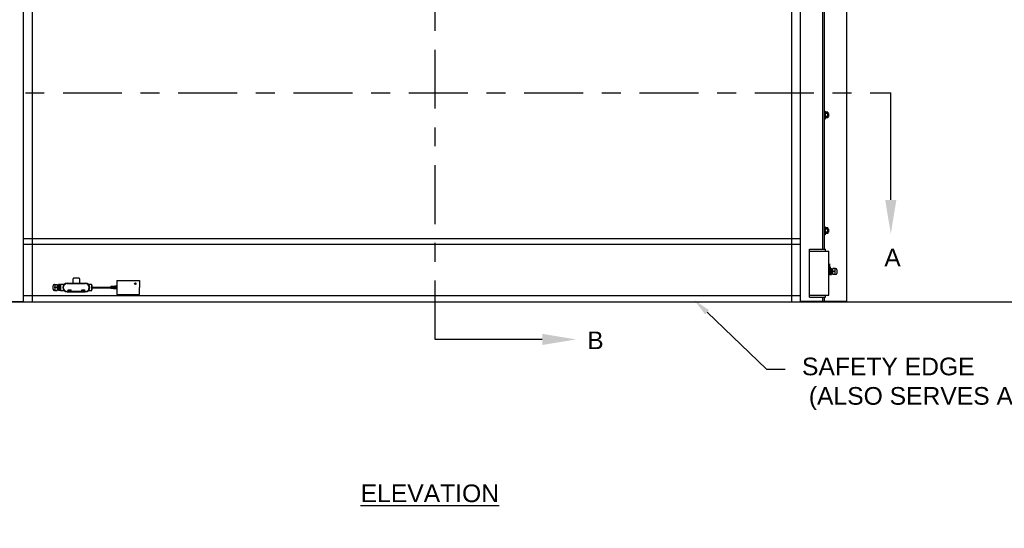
# Model space of a CAD drawing. Header units: inches. Extents: x 170 to 312, y 215 to 248.
# Tile 258 of 286: x 300.39 to 305.62, y 219.21 to 221.91. Entities that reach past the tile are written whole.
import ezdxf
from ezdxf import colors
from ezdxf.entities.mleader import LeaderData, LeaderLine
from ezdxf.math import Vec2, Vec3

# ---------------------------------------------------------------- set-up
doc = ezdxf.new("R2010")
doc.units = ezdxf.units.IN
doc.header["$LTSCALE"] = 0.25
doc.header["$MEASUREMENT"] = 0
doc.linetypes.add('CENTER', pattern=[2, 1.25, -0.25, 0.25, -0.25])
for name, color, linetype in [('ANNOTATIONS', 1, 'Continuous'), ('MOTOR LH', 7, 'Continuous'), ('SECTION CUTS', 6, 'CENTER')]:
    doc.layers.add(name, color=color, linetype=linetype)
doc.styles.add('ARIAL', font='arial.ttf', dxfattribs={"height": 0.09375})
doc.styles.get("Standard").update_dxf_attribs({"font": 'romans.shx'})

msp = doc.modelspace()

# ---------------------------------------------------------------- linework, layer by layer
at = {"layer": 'MOTOR LH'}
for p, q in [((300.40716, 220.41698), (300.40716, 224.63674)), ((304.53366, 220.41698), (304.53366, 224.63674)), ((304.65302, 220.69422), (304.65302, 224.61169)), ((304.66155, 220.69422), (304.66155, 224.61169)), ((304.78091, 220.41698), (304.78091, 224.61169)), ((300.45573, 220.41511), (300.45573, 224.43674)), ((304.48906, 220.41511), (304.48906, 224.43674)), ((304.66496, 221.42729), (304.66496, 221.38466)), ((304.66496, 221.4145), (304.66496, 221.41705)), ((304.67854, 221.42074), (304.66667, 221.42074)), ((304.67854, 221.41336), (304.66667, 221.41336)), ((304.67854, 221.39859), (304.66667, 221.39859)), ((304.67854, 221.39121), (304.66667, 221.39121)), ((304.68024, 221.41877), (304.68024, 221.39319)), ((304.6827, 221.4145), (304.6827, 221.39745)), ((304.68371, 221.41349), (304.68371, 221.39847)), ((304.66496, 220.81343), (304.66496, 220.7708)), ((304.66496, 220.80064), (304.66496, 220.80319)), ((304.67854, 220.80688), (304.66667, 220.80688)), ((304.67854, 220.7995), (304.66667, 220.7995)), ((304.67854, 220.78473), (304.66667, 220.78473)), ((304.67854, 220.77735), (304.66667, 220.77735)), ((304.68024, 220.80491), (304.68024, 220.77933)), ((304.6827, 220.80064), (304.6827, 220.78359)), ((304.68371, 220.79963), (304.68371, 220.78461)), ((300.40716, 220.75123), (304.53366, 220.75123)), ((300.40716, 220.71998), (304.53366, 220.71998)), ((304.5827, 220.69422), (304.66796, 220.69422)), ((304.5827, 220.43845), (304.5827, 220.69422)), ((304.5827, 220.68357), (304.68501, 220.68357)), ((304.66796, 220.68357), (304.66796, 220.69422)), ((304.68501, 220.44911), (304.68501, 220.68357)), ((304.68501, 220.61575), (304.68957, 220.61484)), ((304.68957, 220.55845), (304.68957, 220.61484)), ((304.68501, 220.60181), (304.68957, 220.60141)), ((304.69139, 220.60029), (304.69145, 220.55925)), ((304.69145, 220.59122), (304.69857, 220.59122)), ((304.69145, 220.57523), (304.69857, 220.57523)), ((304.69145, 220.55925), (304.69857, 220.55925)), ((304.69857, 220.59122), (304.69857, 220.55925)), ((304.69857, 220.56402), (304.69902, 220.56402)), ((304.70539, 220.55925), (304.70539, 220.59122)), ((304.71903, 220.59122), (304.70539, 220.59122)), ((304.72105, 220.57523), (304.70539, 220.57523)), ((304.71903, 220.55925), (304.70539, 220.55925)), ((304.71903, 220.59122), (304.72105, 220.58908)), ((304.71903, 220.55925), (304.71915, 220.5912)), ((304.71903, 220.55925), (304.72105, 220.56139)), ((304.72105, 220.55925), (304.72105, 220.55925)), ((304.72746, 220.58481), (304.72746, 220.56566)), ((300.57274, 220.50646), (300.57073, 220.50432)), ((300.57274, 220.50646), (300.58638, 220.50646)), ((300.57274, 220.50646), (300.57274, 220.47449)), ((300.58638, 220.50646), (300.58638, 220.47449)), ((300.60032, 220.50646), (300.5932, 220.50646)), ((300.5932, 220.47449), (300.5932, 220.50646)), ((300.60032, 220.47449), (300.60032, 220.50646)), ((300.6022, 220.47577), (300.6022, 220.50518)), ((300.60326, 220.50539), (300.60326, 220.47555)), ((300.63949, 220.51392), (300.73541, 220.51392)), ((300.63949, 220.51179), (300.73541, 220.51179)), ((300.70236, 220.5395), (300.67252, 220.5395)), ((300.76951, 220.47555), (300.76951, 220.50539)), ((300.76994, 220.47854), (300.76994, 220.50241)), ((300.9034, 220.5279), (301.02354, 220.5279)), ((300.9034, 220.5279), (300.9034, 220.45304)), ((301.02354, 220.5279), (301.02352, 220.49047)), ((300.56432, 220.4809), (300.56432, 220.50005)), ((300.58638, 220.49047), (300.57073, 220.49047)), ((300.57274, 220.47449), (300.57073, 220.47663)), ((300.57274, 220.47449), (300.58638, 220.47449)), ((300.60032, 220.49047), (300.5932, 220.49047)), ((300.60032, 220.47449), (300.5932, 220.47449)), ((300.73541, 220.46916), (300.63949, 220.46916)), ((300.63949, 220.46703), (300.73541, 220.46703)), ((300.66058, 220.47127), (300.64398, 220.47127)), ((300.64482, 220.47898), (300.65974, 220.47898)), ((300.64482, 220.47213), (300.64482, 220.47813)), ((300.65228, 220.47213), (300.65228, 220.47813)), ((300.65293, 220.47127), (300.65293, 220.46916)), ((300.65974, 220.47213), (300.65974, 220.47813)), ((300.73305, 220.47127), (300.71644, 220.47127)), ((300.71729, 220.47898), (300.73221, 220.47898)), ((300.71729, 220.47213), (300.71729, 220.47813)), ((300.72475, 220.47213), (300.72475, 220.47813)), ((300.7254, 220.47127), (300.7254, 220.46916)), ((300.73221, 220.47213), (300.73221, 220.47813)), ((300.77164, 220.48024), (300.77164, 220.5007)), ((300.77164, 220.49247), (300.87058, 220.49247)), ((300.77164, 220.48847), (300.87058, 220.48847)), ((300.87425, 220.49555), (300.87058, 220.49522)), ((300.87058, 220.48573), (300.87058, 220.49522)), ((300.87425, 220.4854), (300.87058, 220.48573)), ((300.87425, 220.4854), (300.87425, 220.49555)), ((300.87425, 220.49247), (300.8754, 220.49247)), ((300.87425, 220.48847), (300.8754, 220.48847)), ((300.87732, 220.49583), (300.8754, 220.49566)), ((300.8754, 220.48529), (300.8754, 220.49566)), ((300.87732, 220.48511), (300.8754, 220.48529)), ((300.87732, 220.48511), (300.87732, 220.49583)), ((300.87732, 220.49247), (300.87847, 220.49247)), ((300.87732, 220.48847), (300.87847, 220.48847)), ((300.88039, 220.49612), (300.87847, 220.49594)), ((300.87847, 220.48501), (300.87847, 220.49594)), ((300.88039, 220.48483), (300.87847, 220.48501)), ((300.88039, 220.48483), (300.88039, 220.49612)), ((300.88039, 220.49247), (300.88155, 220.49247)), ((300.88039, 220.48847), (300.88155, 220.48847)), ((300.88347, 220.4964), (300.88155, 220.49622)), ((300.88155, 220.48473), (300.88155, 220.49622)), ((300.88347, 220.48455), (300.88155, 220.48473)), ((300.88347, 220.48455), (300.88347, 220.4964)), ((300.88347, 220.49247), (300.88462, 220.49247)), ((300.88347, 220.48847), (300.88462, 220.48847)), ((300.88654, 220.49668), (300.88462, 220.4965)), ((300.88462, 220.48444), (300.88462, 220.4965)), ((300.88654, 220.48427), (300.88462, 220.48444)), ((300.88654, 220.48427), (300.88654, 220.49668)), ((300.88654, 220.49247), (300.88769, 220.49247)), ((300.88654, 220.48847), (300.88769, 220.48847)), ((300.88961, 220.49696), (300.88769, 220.49679)), ((300.88769, 220.48416), (300.88769, 220.49679)), ((300.88961, 220.48399), (300.88769, 220.48416)), ((300.88961, 220.48399), (300.88961, 220.49696)), ((300.88961, 220.49247), (300.89077, 220.49247)), ((300.88961, 220.48847), (300.89077, 220.48847)), ((300.89269, 220.49724), (300.89077, 220.49707)), ((300.89077, 220.48388), (300.89077, 220.49707)), ((300.89269, 220.4837), (300.89077, 220.48388)), ((300.89269, 220.4837), (300.89269, 220.49724)), ((300.89269, 220.49247), (300.89384, 220.49247)), ((300.89269, 220.48847), (300.89384, 220.48847)), ((300.89576, 220.49753), (300.89384, 220.49735)), ((300.89384, 220.4836), (300.89384, 220.49735)), ((300.89576, 220.48342), (300.89384, 220.4836)), ((300.89576, 220.48342), (300.89576, 220.49753)), ((300.89576, 220.49247), (300.89692, 220.49247)), ((300.89576, 220.48847), (300.89692, 220.48847)), ((300.89884, 220.49781), (300.89692, 220.49763)), ((300.89692, 220.48332), (300.89692, 220.49763)), ((300.89884, 220.48314), (300.89692, 220.48332)), ((300.89884, 220.48314), (300.89884, 220.49781)), ((300.89884, 220.49247), (300.89999, 220.49247)), ((300.89884, 220.48847), (300.89999, 220.48847)), ((300.90191, 220.49809), (300.89999, 220.49791)), ((300.89999, 220.48303), (300.89999, 220.49791)), ((300.90191, 220.48286), (300.89999, 220.48303)), ((300.90191, 220.48286), (300.90191, 220.49809)), ((300.90191, 220.49247), (300.90306, 220.49247)), ((300.90191, 220.48847), (300.90306, 220.48847)), ((300.9034, 220.49823), (300.90306, 220.49819)), ((300.90306, 220.48275), (300.90306, 220.49819)), ((300.9034, 220.48272), (300.90306, 220.48275)), ((300.9034, 220.45304), (301.02354, 220.45304)), ((301.02354, 220.45304), (301.02352, 220.49047)), ((298.56454, 220.41511), (306.39094, 220.41511)), ((300.15991, 220.41698), (300.40716, 220.41698)), ((300.40716, 220.44823), (304.53366, 220.44823)), ((304.78091, 220.41698), (304.53366, 220.41698)), ((304.5827, 220.44911), (304.68501, 220.44911)), ((304.5827, 220.43845), (304.66796, 220.43845)), ((304.65302, 220.41698), (304.65302, 220.43845)), ((304.66155, 220.41698), (304.66155, 220.43845)), ((304.66796, 220.43845), (304.66796, 220.44911))]:
    msp.add_line(p, q, dxfattribs=at)
msp.add_circle((301.00142, 220.51059), 0.00414, dxfattribs=at)
for centre, radius, start, end in [((304.69857, 220.56402), 0.000446, 270, 0), ((304.7036, 220.56402), 0.000446, 270.01026, 360), ((304.72105, 220.58481), 0.00641, 0, 90), ((304.72105, 220.56566), 0.00641, 270, 0), ((300.57073, 220.50005), 0.00641, 90, 180), ((300.60539, 220.50539), 0.00213, 90, 180), ((300.63949, 220.49047), 0.02345, 90, 270), ((300.63949, 220.49047), 0.02131, 90, 270), ((300.66613, 220.51818), 0.00426, 270, 0), ((300.67252, 220.53737), 0.00213, 90, 180), ((300.70236, 220.53737), 0.00213, 0, 90), ((300.70875, 220.51818), 0.00426, 180, 270), ((300.73541, 220.49047), 0.02345, 270, 90), ((300.73541, 220.49047), 0.02131, 270, 90), ((300.76738, 220.50539), 0.00213, 0, 90), ((300.57073, 220.4809), 0.00641, 180, 270), ((300.60539, 220.47555), 0.00213, 180, 270), ((300.76738, 220.47555), 0.00213, 270, 0)]:
    msp.add_arc(centre, radius, start, end, dxfattribs=at)
at = {"layer": 'MOTOR LH', "extrusion": (0, 0, -1)}
msp.add_ellipse((304.69324, 220.57523), major_axis=(0, 0.01678), ratio=0.9090909, start_param=5.7138504, end_param=6.0408195, dxfattribs=at)
at = {"layer": 'MOTOR LH'}
for points in [[(304.66155, 221.42729), (304.66496, 221.42729)], [(304.66496, 221.41877), (304.66667, 221.42074)], [(304.66496, 221.39745), (304.66496, 221.39745)], [(304.66667, 221.39121), (304.66496, 221.39319)], [(304.67854, 221.42074), (304.68024, 221.41877)], [(304.68024, 221.39319), (304.67854, 221.39121)], [(304.68024, 221.4145), (304.6827, 221.4145)], [(304.6827, 221.39745), (304.68024, 221.39745)], [(304.6827, 221.4145), (304.68371, 221.41349)], [(304.68371, 221.39847), (304.6827, 221.39745)], [(304.66496, 221.38466), (304.66155, 221.38466)], [(304.66155, 220.81343), (304.66496, 220.81343)], [(304.66496, 220.7708), (304.66155, 220.7708)], [(304.66496, 220.80491), (304.66667, 220.80688)], [(304.66496, 220.78359), (304.66496, 220.78359)], [(304.66667, 220.77735), (304.66496, 220.77933)], [(304.67854, 220.80688), (304.68024, 220.80491)], [(304.68024, 220.77933), (304.67854, 220.77735)], [(304.68024, 220.80064), (304.6827, 220.80064)], [(304.6827, 220.78359), (304.68024, 220.78359)], [(304.6827, 220.80064), (304.68371, 220.79963)], [(304.68371, 220.78461), (304.6827, 220.78359)], [(304.68957, 220.55845), (304.68501, 220.55845)], [(304.68957, 220.60029), (304.69139, 220.60029)], [(304.68957, 220.58993), (304.69145, 220.58993)], [(304.69145, 220.56053), (304.68957, 220.56053)], [(304.69857, 220.58644), (304.69896, 220.58644)], [(304.6998, 220.56402), (304.69902, 220.56402)], [(304.69985, 220.58644), (304.70064, 220.58644)], [(304.70148, 220.56402), (304.70069, 220.56402)], [(304.70153, 220.58644), (304.70232, 220.58644)], [(304.70316, 220.56402), (304.70237, 220.56402)], [(304.70321, 220.58644), (304.70539, 220.58644)], [(304.70539, 220.56402), (304.70405, 220.56402)], [(300.60032, 220.50518), (300.6022, 220.50518)], [(300.60319, 220.5028), (300.60326, 220.5027)], [(300.60539, 220.50753), (300.62177, 220.50753)], [(300.67039, 220.51818), (300.67039, 220.53737)], [(300.70449, 220.53737), (300.70449, 220.51818)], [(300.75318, 220.50753), (300.76738, 220.50753)], [(300.76951, 220.50241), (300.76994, 220.50241)], [(300.76994, 220.50241), (300.77164, 220.5007)], [(300.58638, 220.50168), (300.588, 220.50168)], [(300.58884, 220.47926), (300.58638, 220.47926)], [(300.58889, 220.50168), (300.58968, 220.50168)], [(300.59052, 220.47926), (300.58973, 220.47926)], [(300.59057, 220.50168), (300.59136, 220.50168)], [(300.5922, 220.47926), (300.59141, 220.47926)], [(300.59225, 220.50168), (300.5932, 220.50168)], [(300.6022, 220.47577), (300.60032, 220.47577)], [(300.62163, 220.47342), (300.60539, 220.47342)], [(300.64398, 220.46916), (300.64398, 220.47127)], [(300.66058, 220.47127), (300.66058, 220.46916)], [(300.71644, 220.46916), (300.71644, 220.47127)], [(300.73305, 220.47127), (300.73305, 220.46916)], [(300.76738, 220.47342), (300.75313, 220.47342)], [(300.76994, 220.47854), (300.76951, 220.47854)], [(300.77164, 220.48024), (300.76994, 220.47854)]]:
    msp.add_open_spline(points, degree=1, dxfattribs=at)
for points, knots in [([(304.66496, 221.41705), (304.66503, 221.41757), (304.66516, 221.41862), (304.66593, 221.41984), (304.6665, 221.42054), (304.66667, 221.42074)], [0, 0, 0, 0, 0.4062869, 0.82727, 1, 1, 1, 1]), ([(304.66667, 221.41336), (304.66622, 221.41393), (304.66531, 221.4151), (304.66497, 221.41638), (304.66496, 221.41703), (304.66496, 221.41705)], [0, 0, 0, 0, 0.4843418, 0.9863253, 1, 1, 1, 1]), ([(304.66496, 221.40598), (304.66497, 221.40615), (304.66498, 221.40725), (304.66526, 221.40932), (304.66594, 221.4116), (304.66649, 221.41292), (304.66667, 221.41336)], [0, 0, 0, 0, 0.0665352, 0.4352862, 0.8145477, 1, 1, 1, 1]), ([(304.66667, 221.39859), (304.66642, 221.39922), (304.66582, 221.4007), (304.66512, 221.40316), (304.66502, 221.40503), (304.66496, 221.40598)], [0, 0, 0, 0, 0.2654595, 0.6280849, 1, 1, 1, 1]), ([(304.66496, 221.3949), (304.66503, 221.39542), (304.66516, 221.39647), (304.66593, 221.39769), (304.6665, 221.39839), (304.66667, 221.39859)], [0, 0, 0, 0, 0.40628648, 0.82726969, 1, 1, 1, 1]), ([(304.66667, 221.39121), (304.66622, 221.39178), (304.66531, 221.39295), (304.66497, 221.39423), (304.66496, 221.39488), (304.66496, 221.3949)], [0, 0, 0, 0, 0.4843415, 0.9863242, 1, 1, 1, 1]), ([(304.68024, 221.41705), (304.68018, 221.41757), (304.68004, 221.41862), (304.67928, 221.41984), (304.6787, 221.42054), (304.67854, 221.42074)], [0, 0, 0, 0, 0.40629469, 0.8272685, 1, 1, 1, 1]), ([(304.67854, 221.41336), (304.67898, 221.41393), (304.6799, 221.4151), (304.68024, 221.41638), (304.68024, 221.41703), (304.68024, 221.41705)], [0, 0, 0, 0, 0.4843315, 0.9863252, 1, 1, 1, 1]), ([(304.68024, 221.40598), (304.68024, 221.40615), (304.68023, 221.40725), (304.67995, 221.40932), (304.67927, 221.4116), (304.67872, 221.41292), (304.67854, 221.41336)], [0, 0, 0, 0, 0.0665352, 0.4352862, 0.8145477, 1, 1, 1, 1]), ([(304.67854, 221.39859), (304.67879, 221.39922), (304.67939, 221.4007), (304.68008, 221.40316), (304.68019, 221.40503), (304.68024, 221.40598)], [0, 0, 0, 0, 0.2654613, 0.6280785, 1, 1, 1, 1]), ([(304.68024, 221.3949), (304.68018, 221.39542), (304.68004, 221.39647), (304.67928, 221.39769), (304.6787, 221.39839), (304.67854, 221.39859)], [0, 0, 0, 0, 0.4062945, 0.8272686, 1, 1, 1, 1]), ([(304.67854, 221.39121), (304.67898, 221.39178), (304.6799, 221.39295), (304.68024, 221.39423), (304.68024, 221.39488), (304.68024, 221.3949)], [0, 0, 0, 0, 0.4843323, 0.9863252, 1, 1, 1, 1]), ([(304.66496, 220.80319), (304.66503, 220.80371), (304.66516, 220.80476), (304.66593, 220.80599), (304.6665, 220.80668), (304.66667, 220.80688)], [0, 0, 0, 0, 0.4062869, 0.82727, 1, 1, 1, 1]), ([(304.66667, 220.7995), (304.66622, 220.80007), (304.66531, 220.80124), (304.66497, 220.80252), (304.66496, 220.80318), (304.66496, 220.80319)], [0, 0, 0, 0, 0.4843418, 0.9863253, 1, 1, 1, 1]), ([(304.66496, 220.79212), (304.66497, 220.79229), (304.66498, 220.79339), (304.66526, 220.79546), (304.66594, 220.79774), (304.66649, 220.79907), (304.66667, 220.7995)], [0, 0, 0, 0, 0.0665352, 0.4352862, 0.8145477, 1, 1, 1, 1]), ([(304.66667, 220.78473), (304.66642, 220.78536), (304.66582, 220.78684), (304.66512, 220.7893), (304.66502, 220.79117), (304.66496, 220.79212)], [0, 0, 0, 0, 0.2654595, 0.6280849, 1, 1, 1, 1]), ([(304.66496, 220.78104), (304.66503, 220.78156), (304.66516, 220.78261), (304.66593, 220.78383), (304.6665, 220.78453), (304.66667, 220.78473)], [0, 0, 0, 0, 0.40628648, 0.82726969, 1, 1, 1, 1]), ([(304.66667, 220.77735), (304.66622, 220.77792), (304.66531, 220.77909), (304.66497, 220.78037), (304.66496, 220.78102), (304.66496, 220.78104)], [0, 0, 0, 0, 0.4843415, 0.9863242, 1, 1, 1, 1]), ([(304.68024, 220.80319), (304.68018, 220.80371), (304.68004, 220.80476), (304.67928, 220.80599), (304.6787, 220.80668), (304.67854, 220.80688)], [0, 0, 0, 0, 0.40629469, 0.8272685, 1, 1, 1, 1]), ([(304.67854, 220.7995), (304.67898, 220.80007), (304.6799, 220.80124), (304.68024, 220.80252), (304.68024, 220.80318), (304.68024, 220.80319)], [0, 0, 0, 0, 0.4843315, 0.9863252, 1, 1, 1, 1]), ([(304.68024, 220.79212), (304.68024, 220.79229), (304.68023, 220.79339), (304.67995, 220.79546), (304.67927, 220.79774), (304.67872, 220.79907), (304.67854, 220.7995)], [0, 0, 0, 0, 0.0665352, 0.4352862, 0.8145477, 1, 1, 1, 1]), ([(304.67854, 220.78473), (304.67879, 220.78536), (304.67939, 220.78684), (304.68008, 220.7893), (304.68019, 220.79117), (304.68024, 220.79212)], [0, 0, 0, 0, 0.2654613, 0.6280785, 1, 1, 1, 1]), ([(304.68024, 220.78104), (304.68018, 220.78156), (304.68004, 220.78261), (304.67928, 220.78383), (304.6787, 220.78453), (304.67854, 220.78473)], [0, 0, 0, 0, 0.4062945, 0.8272686, 1, 1, 1, 1]), ([(304.67854, 220.77735), (304.67898, 220.77792), (304.6799, 220.77909), (304.68024, 220.78037), (304.68024, 220.78102), (304.68024, 220.78104)], [0, 0, 0, 0, 0.4843323, 0.9863252, 1, 1, 1, 1]), ([(304.69897, 220.58638), (304.69897, 220.58646), (304.69895, 220.58662), (304.69933, 220.58695), (304.69983, 220.58677), (304.69986, 220.58641), (304.69994, 220.58592), (304.69997, 220.58506), (304.69999, 220.58461)], [0, 0, 0, 0, 0.1201309, 0.222549, 0.3172181, 0.5093461, 0.7427656, 1, 1, 1, 1]), ([(304.69896, 220.58644), (304.69898, 220.58637), (304.69903, 220.58622), (304.6991, 220.58505), (304.69919, 220.58295), (304.69927, 220.57963), (304.69934, 220.57671), (304.69938, 220.57523)], [0, 0, 0, 0, 0.16406261, 0.33391862, 0.5037761, 0.74797897, 1, 1, 1, 1]), ([(304.70067, 220.56403), (304.70067, 220.56396), (304.70068, 220.56382), (304.70032, 220.56351), (304.69983, 220.5637), (304.6998, 220.56404), (304.6997, 220.56477), (304.69962, 220.56664), (304.69954, 220.56948), (304.69947, 220.57241), (304.69941, 220.5742), (304.69938, 220.57523)], [0, 0, 0, 0, 0.04327057, 0.08914468, 0.13154782, 0.21760374, 0.32215443, 0.53187285, 0.73473665, 0.84636244, 1, 1, 1, 1]), ([(304.69999, 220.58461), (304.7, 220.5843), (304.70005, 220.58333), (304.70011, 220.58096), (304.70019, 220.57806), (304.70024, 220.57627), (304.70027, 220.57523)], [0, 0, 0, 0, 0.1679627, 0.528528, 0.7269287, 1, 1, 1, 1]), ([(304.70001, 220.58461), (304.70003, 220.58414), (304.70009, 220.58286), (304.70016, 220.57961), (304.70026, 220.57571), (304.70035, 220.57228), (304.70041, 220.56956), (304.70049, 220.56684), (304.70059, 220.56452), (304.70066, 220.56419), (304.70069, 220.56402)], [0, 0, 0, 0, 0.0847762, 0.2341586, 0.3883237, 0.4922273, 0.5925868, 0.6929456, 0.8484536, 1, 1, 1, 1]), ([(304.70064, 220.58643), (304.70066, 220.5866), (304.70068, 220.58679), (304.70107, 220.58691), (304.70132, 220.58684), (304.70168, 220.58646), (304.70153, 220.58627), (304.70162, 220.5852), (304.70166, 220.58465)], [0, 0, 0, 0, 0.2295401, 0.2734439, 0.3123554, 0.3541739, 0.6696716, 1, 1, 1, 1]), ([(304.70064, 220.58644), (304.70066, 220.58637), (304.70071, 220.58622), (304.70078, 220.58505), (304.70087, 220.58295), (304.70095, 220.57963), (304.70105, 220.57571), (304.70113, 220.57229), (304.7012, 220.56966), (304.70124, 220.5683), (304.70126, 220.56766)], [0, 0, 0, 0, 0.1112508, 0.2264305, 0.3416111, 0.5072057, 0.6781016, 0.7932815, 0.9045328, 1, 1, 1, 1]), ([(304.70128, 220.56766), (304.70126, 220.56828), (304.70122, 220.56944), (304.70117, 220.57146), (304.70111, 220.57336), (304.70108, 220.57457), (304.70106, 220.57524)], [0, 0, 0, 0, 0.30189283, 0.57126156, 0.76248171, 1, 1, 1, 1]), ([(304.70238, 220.56402), (304.70236, 220.56389), (304.70234, 220.56369), (304.70184, 220.56351), (304.70135, 220.56397), (304.70147, 220.56431), (304.70136, 220.56523), (304.70132, 220.56628), (304.70129, 220.56725), (304.70128, 220.56766)], [0, 0, 0, 0, 0.1447852, 0.2176906, 0.2965525, 0.4917327, 0.6878973, 0.867078, 1, 1, 1, 1]), ([(304.70166, 220.58465), (304.70168, 220.58443), (304.70173, 220.5836), (304.70178, 220.58137), (304.70186, 220.57837), (304.70192, 220.57642), (304.70195, 220.57524)], [0, 0, 0, 0, 0.1292833, 0.488595, 0.6910463, 1, 1, 1, 1]), ([(304.70168, 220.58465), (304.70171, 220.58417), (304.70176, 220.58287), (304.70184, 220.57961), (304.70194, 220.57571), (304.70203, 220.57228), (304.70209, 220.56956), (304.70217, 220.56684), (304.70227, 220.56452), (304.70234, 220.56419), (304.70237, 220.56402)], [0, 0, 0, 0, 0.0870476, 0.2360592, 0.3898417, 0.4934874, 0.5935976, 0.6937076, 0.8488297, 1, 1, 1, 1]), ([(304.70232, 220.58644), (304.70233, 220.58657), (304.70235, 220.58677), (304.70285, 220.58695), (304.70334, 220.58649), (304.70322, 220.58616), (304.70334, 220.58523), (304.70337, 220.58424), (304.7034, 220.58333), (304.70341, 220.58298)], [0, 0, 0, 0, 0.14777, 0.2221785, 0.302666, 0.5018703, 0.7020789, 0.8849541, 1, 1, 1, 1]), ([(304.70232, 220.58644), (304.70234, 220.58637), (304.70238, 220.58622), (304.70246, 220.58505), (304.70254, 220.58295), (304.70263, 220.57963), (304.70273, 220.5757), (304.70281, 220.57231), (304.70286, 220.57029), (304.70288, 220.56945), (304.70289, 220.56936)], [0, 0, 0, 0, 0.1212347, 0.2467504, 0.3722672, 0.5527221, 0.7389539, 0.86447, 0.9857048, 1, 1, 1, 1]), ([(304.70291, 220.56936), (304.70289, 220.56979), (304.70287, 220.5708), (304.70281, 220.57285), (304.70276, 220.57439), (304.70274, 220.57523)], [0, 0, 0, 0, 0.25689322, 0.60089186, 1, 1, 1, 1]), ([(304.7036, 220.56357), (304.70347, 220.56363), (304.70323, 220.56373), (304.7031, 220.56429), (304.70305, 220.56516), (304.70297, 220.56683), (304.70292, 220.56868), (304.70291, 220.56936)], [0, 0, 0, 0, 0.1384427, 0.2577239, 0.4493445, 0.7990682, 1, 1, 1, 1]), ([(304.70341, 220.58298), (304.70343, 220.58231), (304.70347, 220.58109), (304.70352, 220.57901), (304.70358, 220.5771), (304.70361, 220.57589), (304.70363, 220.57523)], [0, 0, 0, 0, 0.3209037, 0.5829364, 0.7689496, 1, 1, 1, 1]), ([(304.70343, 220.58298), (304.70346, 220.58189), (304.70352, 220.57963), (304.70362, 220.5757), (304.7037, 220.57228), (304.70377, 220.56956), (304.70385, 220.56684), (304.70395, 220.56452), (304.70402, 220.56419), (304.70405, 220.56402)], [0, 0, 0, 0, 0.1576479, 0.3272144, 0.4414984, 0.5518843, 0.6622696, 0.8333135, 1, 1, 1, 1]), ([(304.72105, 220.55925), (304.72081, 220.55929), (304.72033, 220.55939), (304.71966, 220.55969), (304.71925, 220.5594), (304.71903, 220.55925)], [0, 0, 0, 0, 0.3172279, 0.6455191, 1, 1, 1, 1]), ([(304.71905, 220.59121), (304.71905, 220.59121), (304.71904, 220.5912), (304.71923, 220.5912), (304.71971, 220.59121), (304.71998, 220.59122), (304.72024, 220.59122), (304.72061, 220.59122), (304.7209, 220.59122), (304.72105, 220.59122)], [0, 0, 0, 0, 0.41508411, 0.74936318, 0.83710675, 0.86923148, 0.89695074, 0.94781798, 1, 1, 1, 1]), ([(300.57073, 220.50646), (300.571, 220.50645), (300.57133, 220.50644), (300.57184, 220.50645), (300.57198, 220.50645), (300.57208, 220.50645), (300.57217, 220.50645), (300.57229, 220.50646), (300.57252, 220.50646), (300.57267, 220.50646), (300.57272, 220.50646), (300.57274, 220.50646)], [0, 0, 0, 0, 0.2479216, 0.2890917, 0.3069659, 0.3246641, 0.344159, 0.3674151, 0.4310412, 0.6540307, 1, 1, 1, 1]), ([(300.58801, 220.50169), (300.58801, 220.50175), (300.58802, 220.50186), (300.5882, 220.50209), (300.58846, 220.50214), (300.58877, 220.50207), (300.58887, 220.5018), (300.58898, 220.50124), (300.58903, 220.50001), (300.58912, 220.49762), (300.58918, 220.49509), (300.58925, 220.49265), (300.58929, 220.49125), (300.58931, 220.49048)], [0, 0, 0, 0, 0.0487326, 0.0814276, 0.0968454, 0.1131621, 0.1894143, 0.2746067, 0.4518413, 0.6212303, 0.7897592, 0.8851985, 1, 1, 1, 1]), ([(300.58968, 220.50166), (300.58969, 220.50179), (300.58971, 220.50199), (300.5901, 220.50218), (300.59053, 220.50199), (300.59058, 220.50168), (300.59063, 220.50135), (300.59068, 220.50057), (300.59074, 220.49935), (300.59077, 220.49811), (300.59079, 220.49743)], [0, 0, 0, 0, 0.1403378, 0.2061889, 0.2388354, 0.3324717, 0.4505415, 0.6321237, 0.7980754, 1, 1, 1, 1]), ([(300.59136, 220.50163), (300.59137, 220.50169), (300.59138, 220.50183), (300.59154, 220.5021), (300.59212, 220.50216), (300.59228, 220.50169), (300.59233, 220.50105), (300.59241, 220.49967), (300.59246, 220.49798), (300.59247, 220.49746)], [0, 0, 0, 0, 0.05309266, 0.12707067, 0.19622108, 0.33374167, 0.50791914, 0.84718475, 1, 1, 1, 1]), ([(300.60222, 220.50112), (300.60238, 220.5014), (300.60271, 220.50196), (300.60303, 220.50252), (300.60319, 220.5028)], [0, 0, 0, 0, 0.4999729, 1, 1, 1, 1]), ([(300.62177, 220.50753), (300.6218, 220.50753), (300.62209, 220.5075), (300.62262, 220.50759), (300.62327, 220.50778), (300.62375, 220.508), (300.62401, 220.50816), (300.62411, 220.50822)], [0, 0, 0, 0, 0.0335444, 0.3572827, 0.6324859, 0.8548435, 1, 1, 1, 1]), ([(300.75043, 220.50847), (300.75043, 220.50847), (300.75043, 220.50848), (300.75045, 220.50846), (300.75048, 220.50843), (300.75054, 220.50839), (300.75074, 220.50824), (300.7512, 220.50795), (300.752, 220.50765), (300.75272, 220.50748), (300.75312, 220.50754), (300.75317, 220.50755)], [0, 0, 0, 0, 0.1002664, 0.1489104, 0.1781375, 0.2024442, 0.2371561, 0.3953259, 0.6605585, 0.9581986, 1, 1, 1, 1]), ([(300.57274, 220.47449), (300.57253, 220.47464), (300.57211, 220.47493), (300.57145, 220.47463), (300.57096, 220.47453), (300.57073, 220.47449)], [0, 0, 0, 0, 0.35448323, 0.68277491, 1, 1, 1, 1]), ([(300.58842, 220.49048), (300.5884, 220.49147), (300.58833, 220.49389), (300.58825, 220.49748), (300.58815, 220.5001), (300.58807, 220.50147), (300.58802, 220.50161), (300.588, 220.50168)], [0, 0, 0, 0, 0.1697933, 0.4140149, 0.6660554, 0.8359251, 1, 1, 1, 1]), ([(300.58972, 220.4792), (300.58968, 220.47903), (300.58961, 220.47879), (300.58894, 220.47886), (300.58881, 220.47932), (300.58878, 220.47972), (300.58872, 220.48058), (300.58865, 220.48219), (300.58859, 220.48442), (300.58853, 220.48685), (300.58847, 220.48871), (300.58844, 220.48985), (300.58842, 220.49048)], [0, 0, 0, 0, 0.08751772, 0.13152484, 0.20404866, 0.28946943, 0.4011961, 0.50635769, 0.71239647, 0.82646507, 0.90468305, 1, 1, 1, 1]), ([(300.58973, 220.47926), (300.58971, 220.47934), (300.58966, 220.47952), (300.58955, 220.48136), (300.58946, 220.48435), (300.58939, 220.48752), (300.58934, 220.48948), (300.58931, 220.49047)], [0, 0, 0, 0, 0.1640726, 0.4183048, 0.6660603, 0.8301329, 1, 1, 1, 1]), ([(300.5901, 220.49047), (300.59007, 220.49147), (300.59001, 220.49389), (300.58993, 220.49748), (300.58983, 220.5001), (300.58975, 220.50147), (300.5897, 220.50161), (300.58968, 220.50168)], [0, 0, 0, 0, 0.16985646, 0.41405947, 0.66608081, 0.83593755, 1, 1, 1, 1]), ([(300.59141, 220.47924), (300.59139, 220.47909), (300.59136, 220.4789), (300.59096, 220.4788), (300.59063, 220.47891), (300.59047, 220.47929), (300.59047, 220.47972), (300.59034, 220.48163), (300.59027, 220.48445), (300.59018, 220.48746), (300.59013, 220.48935), (300.5901, 220.49047)], [0, 0, 0, 0, 0.0967436, 0.1169988, 0.1360451, 0.17928, 0.297842, 0.5166553, 0.7194655, 0.8326273, 1, 1, 1, 1]), ([(300.59079, 220.49743), (300.59081, 220.49706), (300.59083, 220.49644), (300.59085, 220.49528), (300.59089, 220.49407), (300.59094, 220.49243), (300.59097, 220.49117), (300.59099, 220.49047)], [0, 0, 0, 0, 0.20448, 0.3421562, 0.503829, 0.7230365, 1, 1, 1, 1]), ([(300.59141, 220.47926), (300.59139, 220.47934), (300.59133, 220.47952), (300.59123, 220.48136), (300.59114, 220.48435), (300.59107, 220.48752), (300.59099, 220.49049), (300.59091, 220.49384), (300.59085, 220.49639), (300.59082, 220.49737), (300.59081, 220.49743)], [0, 0, 0, 0, 0.1148668, 0.2928541, 0.466307, 0.5811738, 0.7000974, 0.8190207, 0.9899971, 1, 1, 1, 1]), ([(300.59202, 220.48166), (300.59198, 220.48266), (300.59193, 220.48434), (300.59185, 220.48753), (300.59178, 220.49047), (300.59169, 220.49389), (300.59161, 220.49748), (300.59151, 220.5001), (300.59142, 220.50147), (300.59138, 220.50161), (300.59136, 220.50168)], [0, 0, 0, 0, 0.1542818, 0.2582991, 0.36599, 0.4736807, 0.6285078, 0.7882919, 0.8959828, 1, 1, 1, 1]), ([(300.59204, 220.48166), (300.59203, 220.48184), (300.59199, 220.48271), (300.59193, 220.48492), (300.59186, 220.48777), (300.59181, 220.48949), (300.59178, 220.49047)], [0, 0, 0, 0, 0.1027982, 0.4990855, 0.7163746, 1, 1, 1, 1]), ([(300.59312, 220.4795), (300.59312, 220.47936), (300.59313, 220.47918), (300.59292, 220.4789), (300.59262, 220.47877), (300.59222, 220.47896), (300.59219, 220.47931), (300.5921, 220.47995), (300.59206, 220.48102), (300.59204, 220.48166)], [0, 0, 0, 0, 0.1783332, 0.2191987, 0.2576147, 0.3351058, 0.5073629, 0.705759, 1, 1, 1, 1]), ([(300.59247, 220.49746), (300.59249, 220.49692), (300.59252, 220.49582), (300.59258, 220.49339), (300.59264, 220.49155), (300.59267, 220.49047)], [0, 0, 0, 0, 0.2806268, 0.574661, 1, 1, 1, 1]), ([(300.59316, 220.4798), (300.59314, 220.4796), (300.59309, 220.47902), (300.59302, 220.47949), (300.59291, 220.48133), (300.59282, 220.48436), (300.59274, 220.48752), (300.59267, 220.49049), (300.59258, 220.49384), (300.59253, 220.4964), (300.59249, 220.49739), (300.59249, 220.49746)], [0, 0, 0, 0, 0.0708229, 0.2058813, 0.3652693, 0.5205968, 0.6234603, 0.7299565, 0.8364526, 0.9895623, 1, 1, 1, 1]), ([(300.60318, 220.47983), (300.60302, 220.47955), (300.6027, 220.47899), (300.60237, 220.47843), (300.60221, 220.47815)], [0, 0, 0, 0, 0.4998546, 1, 1, 1, 1]), ([(300.6245, 220.47244), (300.6245, 220.47244), (300.6245, 220.47244), (300.62448, 220.47246), (300.62446, 220.47248), (300.62441, 220.47251), (300.62426, 220.47263), (300.62377, 220.47297), (300.6229, 220.4733), (300.62208, 220.47349), (300.62167, 220.47342), (300.62165, 220.47341)], [0, 0, 0, 0, 0.0854568, 0.1190224, 0.1396672, 0.157978, 0.1866431, 0.3110032, 0.6542159, 0.9777226, 1, 1, 1, 1]), ([(300.64482, 220.47813), (300.64596, 220.47853), (300.64719, 220.47897), (300.64846, 220.47898), (300.64855, 220.47898)], [0, 0, 0, 0, 0.932063, 1, 1, 1, 1]), ([(300.64482, 220.47813), (300.64482, 220.47826), (300.64482, 220.47875), (300.64482, 220.47888), (300.64482, 220.47898)], [0, 0, 0, 0, 0.2620908, 1, 1, 1, 1]), ([(300.64482, 220.47213), (300.64596, 220.47172), (300.64719, 220.47129), (300.64846, 220.47127), (300.64855, 220.47127)], [0, 0, 0, 0, 0.93206297, 1, 1, 1, 1]), ([(300.64482, 220.47213), (300.64482, 220.472), (300.64482, 220.4715), (300.64482, 220.47137), (300.64482, 220.47127)], [0, 0, 0, 0, 0.2620905, 1, 1, 1, 1]), ([(300.64855, 220.47898), (300.64966, 220.47885), (300.65093, 220.47869), (300.65213, 220.47819), (300.65228, 220.47813)], [0, 0, 0, 0, 0.8722287, 1, 1, 1, 1]), ([(300.64855, 220.47127), (300.64966, 220.47141), (300.65093, 220.47156), (300.65213, 220.47206), (300.65228, 220.47213)], [0, 0, 0, 0, 0.8722286, 1, 1, 1, 1]), ([(300.65228, 220.47813), (300.65342, 220.47853), (300.65465, 220.47897), (300.65592, 220.47898), (300.65601, 220.47898)], [0, 0, 0, 0, 0.9320648, 1, 1, 1, 1]), ([(300.65228, 220.47213), (300.65342, 220.47172), (300.65465, 220.47129), (300.65592, 220.47127), (300.65601, 220.47127)], [0, 0, 0, 0, 0.93206478, 1, 1, 1, 1]), ([(300.65601, 220.47898), (300.65712, 220.47885), (300.65839, 220.47869), (300.65959, 220.47819), (300.65974, 220.47813)], [0, 0, 0, 0, 0.872231, 1, 1, 1, 1]), ([(300.65601, 220.47127), (300.65712, 220.47141), (300.65839, 220.47156), (300.65959, 220.47206), (300.65974, 220.47213)], [0, 0, 0, 0, 0.872231, 1, 1, 1, 1]), ([(300.65974, 220.47813), (300.65974, 220.47826), (300.65974, 220.47875), (300.65974, 220.47888), (300.65974, 220.47898)], [0, 0, 0, 0, 0.2620908, 1, 1, 1, 1]), ([(300.65974, 220.47213), (300.65974, 220.472), (300.65974, 220.4715), (300.65974, 220.47137), (300.65974, 220.47127)], [0, 0, 0, 0, 0.2620905, 1, 1, 1, 1]), ([(300.71729, 220.47813), (300.71843, 220.47853), (300.71966, 220.47897), (300.72093, 220.47898), (300.72102, 220.47898)], [0, 0, 0, 0, 0.932063, 1, 1, 1, 1]), ([(300.71729, 220.47813), (300.71729, 220.47826), (300.71729, 220.47875), (300.71729, 220.47888), (300.71729, 220.47898)], [0, 0, 0, 0, 0.2620908, 1, 1, 1, 1]), ([(300.71729, 220.47213), (300.71843, 220.47172), (300.71966, 220.47129), (300.72093, 220.47127), (300.72102, 220.47127)], [0, 0, 0, 0, 0.93206297, 1, 1, 1, 1]), ([(300.71729, 220.47213), (300.71729, 220.472), (300.71729, 220.4715), (300.71729, 220.47137), (300.71729, 220.47127)], [0, 0, 0, 0, 0.2620905, 1, 1, 1, 1]), ([(300.72102, 220.47898), (300.72213, 220.47885), (300.7234, 220.47869), (300.7246, 220.47819), (300.72475, 220.47813)], [0, 0, 0, 0, 0.8722287, 1, 1, 1, 1]), ([(300.72102, 220.47127), (300.72213, 220.47141), (300.7234, 220.47156), (300.7246, 220.47206), (300.72475, 220.47213)], [0, 0, 0, 0, 0.8722286, 1, 1, 1, 1]), ([(300.72475, 220.47813), (300.72589, 220.47853), (300.72712, 220.47897), (300.72839, 220.47898), (300.72848, 220.47898)], [0, 0, 0, 0, 0.9320648, 1, 1, 1, 1]), ([(300.72475, 220.47213), (300.72589, 220.47172), (300.72712, 220.47129), (300.72839, 220.47127), (300.72848, 220.47127)], [0, 0, 0, 0, 0.93206478, 1, 1, 1, 1]), ([(300.72848, 220.47898), (300.72959, 220.47885), (300.73086, 220.47869), (300.73206, 220.47819), (300.73221, 220.47813)], [0, 0, 0, 0, 0.87222729, 1, 1, 1, 1]), ([(300.72848, 220.47127), (300.72959, 220.47141), (300.73086, 220.47156), (300.73206, 220.47206), (300.73221, 220.47213)], [0, 0, 0, 0, 0.8722273, 1, 1, 1, 1]), ([(300.73221, 220.47813), (300.73221, 220.47826), (300.73221, 220.47875), (300.73221, 220.47888), (300.73221, 220.47898)], [0, 0, 0, 0, 0.2620908, 1, 1, 1, 1]), ([(300.73221, 220.47213), (300.73221, 220.472), (300.73221, 220.4715), (300.73221, 220.47137), (300.73221, 220.47127)], [0, 0, 0, 0, 0.2620905, 1, 1, 1, 1]), ([(300.75313, 220.4734), (300.75305, 220.47341), (300.75272, 220.47344), (300.75216, 220.47333), (300.75154, 220.47314), (300.75106, 220.47291), (300.75074, 220.47271), (300.75056, 220.47258), (300.75048, 220.47252), (300.75046, 220.4725), (300.75045, 220.47249), (300.75044, 220.47248), (300.75043, 220.47248), (300.75043, 220.47248)], [0, 0, 0, 0, 0.0723409, 0.3264137, 0.5410894, 0.7126144, 0.8364242, 0.9098888, 0.927906, 0.9394571, 0.9518238, 0.9717787, 1, 1, 1, 1])]:
    msp.add_open_spline(points, degree=3, knots=knots, dxfattribs=at)
at = {"layer": 'SECTION CUTS'}
for p, q in [((302.59328, 220.21502), (302.59328, 225.4303)), ((300.00448, 221.52459), (305.01401, 221.52459))]:
    msp.add_line(p, q, dxfattribs=at)

# ---------------------------------------------------------------- texts
at = {"layer": 'ANNOTATIONS', "insert": (302.56559, 219.44522), "char_height": 0.09375, "width": 3.0834986, "attachment_point": 2, "style": 'ARIAL'}
msp.add_mtext('{\\LELEVATION}', dxfattribs=at)
at = {"layer": 'SECTION CUTS', "style": 'ARIAL'}
for s, p in [('A', (304.97954, 220.60215)), ('B', (303.40131, 220.16333))]:
    msp.add_text(s, height=0.09375, dxfattribs=at).set_placement(p)

# ---------------------------------------------------------------- leaders
at = {"layer": 'ANNOTATIONS'}
ml = msp.add_multileader_mtext('Standard', dxfattribs=at)
ml.set_content('SAFETY EDGE\\P (ALSO SERVES AS WEATHERSTRIPPING)', color=256, style='ARIAL')
ml.set_leader_properties()
ml.build(insert=Vec2(0, 0))
ml.multileader.update_dxf_attribs({"dogleg_length": 0.36, "arrow_head_size": 0.09375})
ctx = ml.context
ctx.base_point, ctx.char_height, ctx.arrow_head_size, ctx.landing_gap_size, ctx.plane_origin = Vec3(304.45225, 220.0578), 0.09375, 0.09375, 0.09, Vec3(303.66721, 219.62457)
notes = []
notes.append((ctx, [(0, (1, 1, 0), (304.35429, 220.0578), (1, 0), 0.09796, [(0, [(303.97012, 220.42387)], 0, [])])]))
ctx.mtext.insert, ctx.mtext.flow_direction = Vec3(304.54225, 220.11845), 5
at = {"layer": 'SECTION CUTS'}
ml = msp.add_multileader_mtext('Standard', dxfattribs=at)
ml.set_content('', color=256)
ml.set_leader_properties()
ml.build(insert=Vec2(0, 0))
ml.multileader.update_dxf_attribs({"dogleg_length": 0, "arrow_head_size": 0.18})
ctx = ml.context
ctx.base_point, ctx.char_height, ctx.arrow_head_size, ctx.landing_gap_size, ctx.plane_origin = Vec3(305.01401, 221.52459), 0.18, 0.18, 0, Vec3(305.01401, 220.77507)
notes.append((ctx, [(0, (1, 1, 0), (305.01401, 221.52459), (1, 0), 0, [(0, [(305.01401, 220.77507)], 0, [])])]))
ctx.mtext.insert, ctx.mtext.flow_direction = Vec3(305.01401, 221.61459), 5
ml = msp.add_multileader_mtext('Standard', dxfattribs=at)
ml.set_content('', color=256)
ml.set_leader_properties()
ml.build(insert=Vec2(0, 0))
ml.multileader.update_dxf_attribs({"dogleg_length": 0, "arrow_head_size": 0.18})
ctx = ml.context
ctx.base_point, ctx.char_height, ctx.arrow_head_size, ctx.landing_gap_size, ctx.plane_origin, ctx.plane_x_axis, ctx.plane_y_axis = Vec3(302.59328, 220.21502), 0.18, 0.18, 0, Vec3(303.3428, 220.21502), Vec3(0, 1), Vec3(-1, 0)
notes.append((ctx, [(0, (1, 1, 0), (302.59328, 220.21502), (1, 0), 0, [(0, [(303.3428, 220.21502)], 0, [])])]))
ctx.mtext.insert, ctx.mtext.text_direction, ctx.mtext.rotation, ctx.mtext.flow_direction = Vec3(302.50328, 220.21502), Vec3(0, 1), 1.5707963, 5
for ctx, leaders in notes:
    for number, flags, end, landing, length, lines in leaders:
        leader = LeaderData()
        leader.index, (leader.has_last_leader_line, leader.has_dogleg_vector, leader.attachment_direction) = number, flags
        leader.last_leader_point, leader.dogleg_vector, leader.dogleg_length = Vec3(end), Vec3(landing), length
        for number, points, colour, breaks in lines:
            line = LeaderLine()
            line.index, line.vertices, line.color, line.breaks = number, Vec3.list(points), colors.encode_raw_color(colour), breaks
            leader.lines.append(line)
        ctx.leaders.append(leader)

doc.saveas('drawing.dxf')
